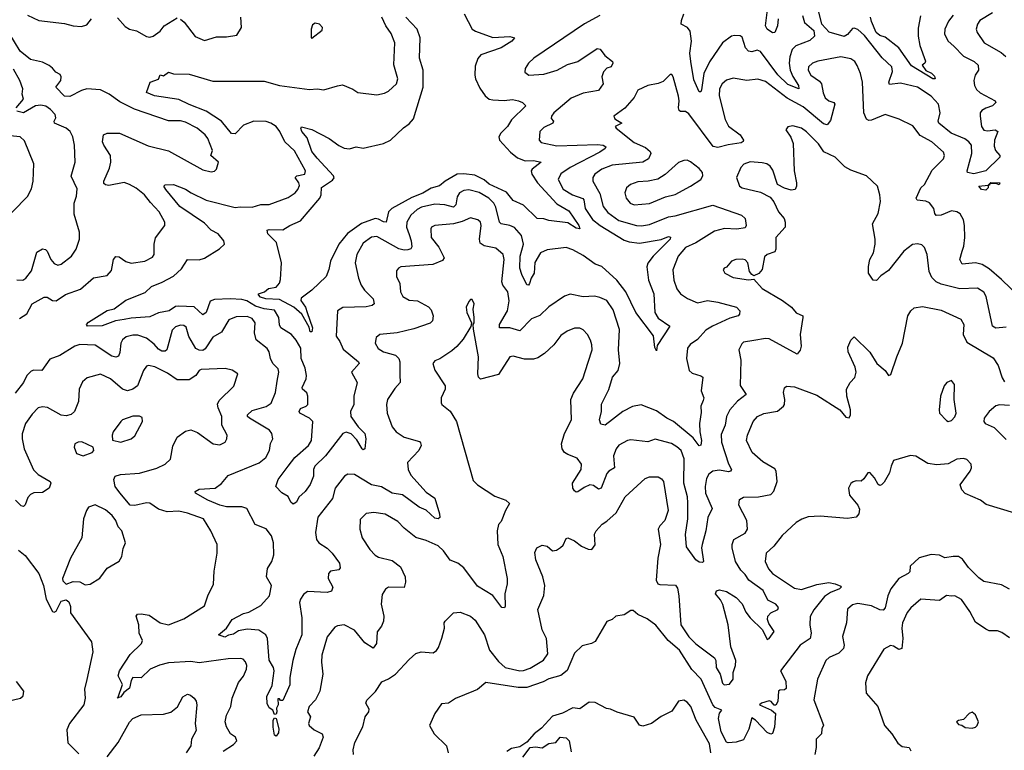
# Model space of a CAD drawing. Extents: x 1954678 to 2060275, y 904822 to 1016299.
# Tile 308 of 467: x 1986072 to 1991844, y 985749 to 990031. Entities that reach past the tile are written whole.
import ezdxf

# ---------------------------------------------------------------- set-up
doc = ezdxf.new("R2010")
doc.units = 0

msp = doc.modelspace()

# ---------------------------------------------------------------- linework, layer by layer
at = {"layer": '0CON20XD'}
for points in [[(1990518.4, 990035), (1990515.4, 989994.6), (1990498.8, 989955), (1990485, 989954.2), (1990454.5, 989975), (1990444.6, 989995), (1990465, 990168.6)], [(1988678, 990065), (1988725.2, 989975.2), (1988743.3, 989963.3), (1988845, 989926.7), (1988945, 989931.9), (1988972.5, 989925), (1988958, 989905), (1988895, 989865.4), (1988776.2, 989823.8), (1988757.1, 989802.9), (1988742, 989758), (1988739.5, 989705), (1988744.6, 989685), (1988768.8, 989628.8), (1988800.6, 989585), (1988825, 989565.5), (1988845, 989560.4), (1988912, 989558), (1988962, 989562), (1988996.7, 989555), (1989020, 989545), (1989040, 989525), (1988955, 989443.1), (1988932.5, 989405), (1988892.5, 989365), (1988880.8, 989345), (1988884, 989325), (1988948.5, 989255), (1988990.4, 989220.4), (1989035, 989204.2), (1989085, 989204.5), (1989128.8, 989195), (1989075.6, 989155), (1989070, 989145), (1989074.5, 989125), (1989108.5, 989075), (1989220.9, 988950.9), (1989291.1, 988911.1), (1989349.4, 988825), (1989355.6, 988805), (1989335, 988809.6), (1989285, 988841.1), (1989175, 988854.5), (1989145, 988864.4), (1989105.7, 988865.7), (1989025, 988943.8), (1988965, 988970.9), (1988925, 989019.2), (1988825, 989067.7), (1988795, 989092.7), (1988739.6, 989119.6), (1988675, 989127.6), (1988635.8, 989125), (1988566.2, 989085), (1988532.3, 989057.7), (1988485, 989043.8), (1988435, 989013.1), (1988371, 988989), (1988254.5, 988925), (1988233.6, 988905), (1988220, 988845), (1988205, 988845.4), (1988175, 988862.4), (1988155, 988865.7), (1988075, 988836.9), (1987992.9, 988777.1), (1987943.5, 988715), (1987893.9, 988616.1), (1987885, 988567.5), (1987868.8, 988525), (1987785, 988445.8), (1987721.5, 988398.5), (1987721.1, 988385), (1987747.9, 988345), (1987757.1, 988315), (1987787.8, 988225), (1987785, 988201.2), (1987775, 988202), (1987768.7, 988228.7), (1987725.3, 988305.3), (1987679.4, 988345), (1987595, 988390.9), (1987515.8, 988394.2), (1987483.6, 988405), (1987471.9, 988418.1), (1987472.5, 988425), (1987507.5, 988435), (1987530, 988455), (1987575, 988463.8), (1987594.2, 988485.8), (1987601.4, 988508.6), (1987607.3, 988605), (1987577.5, 988725), (1987526.9, 988775), (1987522.7, 988797.3), (1987535, 988802), (1987615, 988799.4), (1987655, 988824.6), (1987717.6, 988852.4), (1987831.1, 988985), (1987840, 989005), (1987842.2, 989047.8), (1987905, 989089.5), (1987916, 989104), (1987912.5, 989115), (1987815, 989220), (1987785, 989258.5), (1987758, 989338), (1987726.7, 989375), (1987720, 989395), (1987725, 989402.5), (1987785, 989387.5), (1987885.8, 989335), (1987942.6, 989292.6), (1987975, 989276.9), (1988005, 989273.1), (1988045, 989285.6), (1988085, 989278.1), (1988205, 989304.3), (1988245, 989324.3), (1988322.6, 989397.4), (1988355, 989420), (1988379.8, 989450.2), (1988437.1, 989635), (1988437.7, 989735), (1988415.2, 989805), (1988420.7, 989925), (1988402.2, 989975), (1988335.4, 990045)], [(1990660.9, 990055), (1990673.3, 990015), (1990726.8, 989966.8), (1990731.2, 989935), (1990705, 989909.6), (1990621.7, 989878.3), (1990600.7, 989855), (1990586.2, 989813.8), (1990582.1, 989775), (1990588.3, 989735), (1990605, 989697.6), (1990638.2, 989645), (1990640, 989625), (1990575, 989650.2), (1990516.9, 989706.9), (1990415, 989843.6), (1990395, 989852.1), (1990365, 989842.1), (1990345, 989846.2), (1990326.7, 989866.7), (1990307.6, 989927.6), (1990295, 989936), (1990262.7, 989937.3), (1990245, 989933.8), (1990191.4, 989895), (1990116, 989784), (1990083.2, 989715), (1990070, 989620), (1990065, 989608), (1990055, 989608), (1990025, 989678.8), (1990006.2, 989785), (1990001.4, 989835), (1990010.5, 989905), (1990003.1, 989963.1), (1989986.9, 989985), (1989950.5, 990005), (1989951.1, 990025), (1989966.4, 990065)], [(1991545, 990056.8), (1991517.6, 990022.4), (1991496.2, 989975), (1991494.4, 989945), (1991514.4, 989905), (1991547.5, 989875), (1991605, 989816.2), (1991666.7, 989785), (1991690.9, 989765), (1991693.8, 989735), (1991673.8, 989705), (1991665.9, 989675), (1991669.1, 989645), (1991680.8, 989620.8), (1991702.7, 989602.7), (1991791.2, 989555), (1991793.8, 989545), (1991776, 989525), (1991735, 989512.5), (1991712, 989498), (1991703.6, 989485), (1991702.2, 989465), (1991710.3, 989405), (1991723.8, 989383.8), (1991745, 989378.9), (1991790, 989385), (1991806, 989375), (1991786.2, 989325), (1991785, 989290), (1991792.5, 989265), (1991818.5, 989235), (1991817.8, 989225), (1991735.5, 989144.5), (1991665, 989128), (1991629.2, 989135), (1991626.7, 989145), (1991653.1, 989246.9), (1991651.3, 989295), (1991636.8, 989315), (1991612.4, 989332.4), (1991532, 989365), (1991460.8, 989425), (1991456.8, 989435), (1991467.7, 989485), (1991457.5, 989535), (1991415, 989582), (1991334.5, 989635.5), (1991235, 989658.8), (1991171.3, 989651.3), (1991167.1, 989665), (1991187.9, 989727.9), (1991184.4, 989755), (1991127.8, 989807.8), (1991025, 989938.9), (1990985, 989973.5), (1990965, 989981.9), (1990955, 989980), (1990925, 989943.8), (1990905, 989932.5), (1990817.5, 989957.5), (1990775.4, 990005.4), (1990751.1, 990101.1)], [(1991775, 990070.7), (1991701.1, 990025), (1991687.5, 990005), (1991680, 989975), (1991685.6, 989955), (1991726, 989896), (1991825, 989838.8), (1991853.3, 989815)], [(1986117.3, 990057.3), (1986185, 990025.5), (1986335, 990009.1), (1986385, 989994.6), (1986435, 989990.9), (1986465, 990000.6), (1986493.3, 990035)], [(1989473.8, 990055), (1989384, 990006), (1989085.5, 989804.5), (1989054.5, 989775.5), (1989035.8, 989745), (1989033.2, 989723.2), (1989056.2, 989706.2), (1989145, 989711.4), (1989222.5, 989735), (1989282.9, 989767.1), (1989345, 989786.2), (1989457.7, 989862.3), (1989475, 989858), (1989501.7, 989821.7), (1989547.5, 989785), (1989550, 989775), (1989540, 989755), (1989515, 989746.7), (1989494.3, 989725), (1989485.7, 989695), (1989492.5, 989655), (1989466, 989615), (1989375, 989599.6), (1989305, 989571.5), (1989203.8, 989485), (1989188.9, 989465), (1989188.3, 989451.7), (1989200.8, 989435), (1989197.1, 989425), (1989145, 989399.5), (1989121.1, 989375), (1989116.9, 989325), (1989130, 989310), (1989220.5, 989290.5), (1989458.9, 989298.9), (1989493.3, 989295), (1989507.5, 989285), (1989504, 989275), (1989473.3, 989255), (1989298.2, 989165), (1989243.5, 989126.5), (1989229.3, 989095), (1989258, 989038), (1989313.3, 989005), (1989373.5, 988983.5), (1989380, 988975), (1989386.5, 988925), (1989430.4, 988860.4), (1989474.5, 988824.5), (1989615, 988738.9), (1989645, 988728.2), (1989705, 988721.3), (1989831.7, 988741.7), (1989875, 988759.2), (1989886.5, 988756.5), (1989885.6, 988745), (1989785.4, 988645), (1989755, 988602.9), (1989747.8, 988582.2), (1989757.5, 988505), (1989789.7, 988425), (1989795.4, 988315), (1989815, 988280.6), (1989883.3, 988235), (1989808.8, 988121.2), (1989805, 988090), (1989795, 988110), (1989788.2, 988178.2), (1989684.5, 988315), (1989626.4, 988436.4), (1989572.5, 988505), (1989485, 988583.6), (1989445, 988598.1), (1989375, 988648.2), (1989315, 988682.2), (1989275.4, 988695.4), (1989165, 988682.7), (1989125, 988663.6), (1989092.2, 988607.8), (1989087.3, 988545), (1989069.6, 988515), (1989061.1, 988485), (1989055, 988475.8), (1989045, 988476), (1989015, 988538), (1989004.3, 988574.3), (1989006, 988645), (1989025.9, 988715), (1989013.1, 988765), (1988973.1, 988813.1), (1988945, 988825.3), (1988894.8, 988834.8), (1988885, 988843.1), (1988862.7, 988932.7), (1988850.7, 988955), (1988822.7, 988985), (1988765, 989018.5), (1988705, 989033.3), (1988675, 989030), (1988650.5, 989015), (1988637.6, 988992.4), (1988629.2, 988945), (1988615, 988931), (1988565, 988945.2), (1988505, 988950.5), (1988428.1, 988931.9), (1988402.1, 988917.9), (1988365.9, 988885), (1988342.1, 988845), (1988340.5, 988815), (1988355, 988771.9), (1988367.5, 988735), (1988370, 988700), (1988365, 988688.1), (1988348.1, 988681.9), (1988325, 988680.7), (1988295, 988688.6), (1988165, 988760.6), (1988135, 988755.9), (1988085, 988720.9), (1988048.2, 988655), (1988039.2, 988605), (1988057.9, 988515), (1988074.7, 988475), (1988093.1, 988445), (1988143.3, 988395), (1988150, 988365), (1988138.8, 988355), (1988103.1, 988346.9), (1987966.9, 988343.1), (1987935.6, 988324.4), (1987926.5, 988175), (1987948.2, 988145), (1987968.9, 988098.9), (1988058.6, 988025), (1988062.9, 988015), (1988018.1, 987965), (1988049.6, 987905), (1988030.7, 987825), (1988030.4, 987775), (1988011.8, 987735), (1988013.1, 987705), (1988055.5, 987645), (1988095.9, 987605), (1988101.5, 987575), (1988095.6, 987515), (1988085, 987510), (1988078.8, 987515), (1988049.1, 987569.1), (1988015, 987603.9), (1987985, 987613.8), (1987966.9, 987605), (1987864.1, 987475), (1987802.7, 987415), (1987793.5, 987395), (1987794, 987356), (1987775, 987305.8), (1987745, 987266), (1987707.5, 987232.5), (1987695, 987203.3), (1987675, 987191.2), (1987662.2, 987202.2), (1987645.5, 987235.5), (1987608.2, 987258.2), (1987574.2, 987295), (1987588.1, 987335), (1987645, 987414.4), (1987685, 987465.5), (1987765, 987535.5), (1987781.8, 987565), (1987789.6, 987675), (1987771.1, 987695), (1987714.4, 987725), (1987709.5, 987735), (1987717.9, 987752.1), (1987752, 987765), (1987760.6, 987775), (1987761.5, 987825), (1987754.7, 987844.7), (1987730, 987865), (1987727.3, 987875), (1987752, 987925), (1987754.1, 987945), (1987745, 987989.2), (1987723, 988045), (1987719.4, 988105), (1987693.4, 988153.4), (1987665.8, 988185.8), (1987602.9, 988225), (1987595, 988243.3), (1987591.6, 988285), (1987565, 988328.2), (1987505, 988336.5), (1987455, 988351), (1987402.7, 988382.7), (1987375, 988391.2), (1987305.2, 988395.2), (1987215, 988391), (1987189.6, 988380.4), (1987164.8, 988315.2), (1987145, 988301.8), (1987095, 988348.2), (1987005, 988352.6), (1986985, 988348.9), (1986948.6, 988325), (1986885, 988311.9), (1986835, 988288.8), (1986725, 988282), (1986683.8, 988273.8), (1986634.2, 988265), (1986555, 988236.2), (1986470, 988235), (1986464.3, 988245), (1986475, 988258.2), (1986585, 988325.8), (1986625, 988336.7), (1986695, 988387.1), (1986807.4, 988432.6), (1986845, 988466.5), (1986908.1, 988491.9), (1986972.9, 988527.1), (1987020.3, 988569.7), (1987056.2, 988625), (1987125, 988622.9), (1987155, 988632.1), (1987242.9, 988687.1), (1987272.5, 988715), (1987269.2, 988735), (1987235.5, 988775), (1987195, 988797.2), (1987155, 988837.4), (1987010, 988935), (1986929.2, 989035), (1986916.2, 989055), (1986925, 989063.8), (1986974.2, 989064.2), (1987045, 989037.3), (1987077.1, 989015), (1987165, 988973.8), (1987335, 988929.1), (1987365, 988934.7), (1987435, 988932.9), (1987485, 988948.5), (1987535, 988947.5), (1987645, 988987.7), (1987686.5, 989015), (1987702.9, 989035), (1987711.9, 989058.1), (1987708.1, 989075), (1987686.8, 989105), (1987696, 989115), (1987743.1, 989125), (1987747.1, 989145), (1987682.7, 989262.7), (1987627.3, 989315), (1987597.8, 989375), (1987575.4, 989405), (1987545, 989424.7), (1987516.7, 989433.3), (1987445, 989436.3), (1987385, 989412.2), (1987335, 989361.8), (1987314.1, 989364.1), (1987255, 989436.6), (1987165, 989495.3), (1987065, 989533.2), (1987005, 989563.8), (1986862.5, 989585), (1986815, 989603.3), (1986837.5, 989665), (1986885, 989682.5), (1986895, 989707.5), (1986915, 989702.5), (1986945, 989723.8), (1986974.2, 989714.2), (1987065, 989711.1), (1987205, 989670), (1987505, 989670.4), (1987595, 989645.4), (1987771.7, 989621.7), (1987815, 989625.6), (1987855, 989620), (1987935, 989643.8), (1987965, 989648.8), (1988025, 989624), (1988055, 989604.3), (1988165, 989590), (1988210.5, 989599.5), (1988235, 989611.2), (1988281.2, 989655), (1988288, 989685), (1988265.8, 989765.8), (1988270.6, 989895), (1988249.3, 989949.3), (1988217.8, 989995), (1988195.6, 990045)], [(1986645, 990041.9), (1986690.7, 989990.7), (1986715, 989974.5), (1986756, 989965), (1986815, 989931.5), (1986835, 989928.9), (1986855, 989934.4), (1986895, 989964.3), (1986919.2, 989995), (1986995, 990040.6)], [(1987014.5, 990034.5), (1987035.4, 990015.4), (1987101.2, 989931.2), (1987155, 989908.8), (1987225, 989930), (1987285, 989930), (1987345, 989940), (1987373.3, 989985), (1987368, 990045)], [(1987785, 989922.5), (1987845, 989970), (1987847.5, 989985), (1987830, 990005), (1987805, 990010), (1987789.3, 990000.7), (1987780, 989975), (1987780, 989925), (1987785, 989922.5)], [(1991353.8, 990053.8), (1991338.6, 989981.4), (1991338.5, 989935), (1991348.8, 989878.8), (1991382.5, 989787.5), (1991377.5, 989775), (1991363.3, 989765), (1991383.6, 989733.6), (1991417.1, 989717.1), (1991435, 989700), (1991438, 989685), (1991425.6, 989684.4), (1991299.7, 989759.7), (1991226.1, 989866.1), (1991145, 989927.6), (1991115, 989937.8), (1991093.3, 989955), (1991065, 990019.5), (1991060.2, 990045)], [(1986071.3, 988278.7), (1986113.4, 988306.6), (1986145.4, 988365), (1986215, 988404.5), (1986233.3, 988405), (1986265, 988385.4), (1986286.6, 988383.4), (1986340.5, 988419.5), (1986428.6, 988451.4), (1986505, 988518.5), (1986585, 988530.6), (1986609.8, 988560.2), (1986622.5, 988625), (1986635, 988643.5), (1986655, 988641.8), (1986695, 988613.5), (1986726.1, 988603.9), (1986805, 988615.5), (1986850.9, 988639.1), (1986860, 988655), (1986860.5, 988715), (1986867.7, 988752.3), (1986922.9, 988825), (1986922.9, 988845), (1986890.4, 988905), (1986838.5, 988958.5), (1986803.8, 989005), (1986755, 989043.8), (1986715, 989064.1), (1986685, 989075.9), (1986595, 989059.1), (1986575, 989061.9), (1986565, 989070), (1986564.4, 989085), (1986599, 989161), (1986606.9, 989195), (1986604, 989235), (1986564.5, 989295), (1986558.1, 989315), (1986564.2, 989355), (1986584.6, 989365.4), (1986656.2, 989365), (1986825, 989291.4), (1986945, 989261.2), (1987145, 989150), (1987195, 989139.2), (1987215, 989143.8), (1987225.8, 989154.2), (1987236.7, 989195), (1987192.5, 989235), (1987202.5, 989265), (1987175, 989334), (1987160, 989355), (1987113.1, 989395), (1987045, 989429.7), (1987015, 989438.4), (1986961.9, 989438.1), (1986945, 989438.8), (1986745, 989506.3), (1986658.7, 989548.7), (1986597.5, 989595), (1986545, 989619.5), (1986465, 989624.7), (1986433.8, 989616.2), (1986365, 989580), (1986335, 989582.2), (1986284.3, 989635), (1986313.1, 989675), (1986314.5, 989695), (1986308.5, 989708.5), (1986283.3, 989723.3), (1986265, 989747.5), (1986245, 989761.5), (1986205, 989782.3), (1986135, 989797.5), (1986075.3, 989845.3), (1986007.5, 989955)], [(1991934.6, 988405), (1991828.4, 988508.4), (1991755, 988570), (1991715, 988595.3), (1991675, 988605.3), (1991597.9, 988597.9), (1991582.7, 988625), (1991597.9, 988675), (1991607.1, 988702.9), (1991612.3, 988755), (1991610.5, 988825), (1991605, 988857.5), (1991585, 988893.1), (1991565, 988905.5), (1991535, 988910.7), (1991475, 988886), (1991445, 988883.9), (1991436.9, 988895), (1991431.8, 988925), (1991405, 988957.8), (1991385, 988967.3), (1991333.1, 988973.1), (1991327.8, 988985), (1991355.8, 989045), (1991375.5, 989065), (1991420.5, 989149.5), (1991488.1, 989215), (1991493.1, 989235), (1991488.6, 989255), (1991419.4, 989315), (1991351.4, 989351.4), (1991307.9, 989407.9), (1991227.7, 989447.7), (1991145, 989475.4), (1991065, 989441.4), (1991050, 989440), (1991036.8, 989446.8), (1991020.9, 989485), (1991012.5, 989665), (1991001.8, 989715), (1990982.2, 989762.2), (1990967.5, 989785), (1990945, 989801.4), (1990885, 989812.5), (1990751.7, 989788.3), (1990719.2, 989775), (1990696.9, 989755), (1990694.6, 989735), (1990709.1, 989705), (1990760.4, 989670.4), (1990772.6, 989655), (1990782.5, 989602.5), (1990795, 989573.6), (1990815, 989555.3), (1990844.2, 989545), (1990851.1, 989535), (1990825, 989440.8), (1990805.3, 989414.7), (1990785, 989419.4), (1990665, 989520.4), (1990570.3, 989570.3), (1990445, 989667.7), (1990398.7, 989681.3), (1990335, 989674.5), (1990255, 989687.3), (1990215, 989676.9), (1990190.6, 989655), (1990174.7, 989625.3), (1990172.5, 989585), (1990207.2, 989445)], [(1986052.2, 989515), (1986094.5, 989565), (1986086.2, 989595), (1986089.6, 989625), (1986072.9, 989675), (1986035, 989740.6)], [(1990207.2, 989445), (1990227.4, 989407.4), (1990295.5, 989355), (1990316.2, 989325), (1990313.9, 989316.1), (1990301.2, 989308.8), (1990225, 989297.7), (1990165, 989281.4), (1990138.1, 989288.1), (1989995, 989479.6), (1989975, 989491.8), (1989945, 989492.9), (1989938.8, 989498.8), (1989933.5, 989515), (1989938.7, 989555), (1989935, 989583.3), (1989903.8, 989695), (1989895, 989710), (1989885, 989710), (1989845, 989668.8), (1989814.1, 989655.9), (1989755, 989645.5), (1989695, 989617.1), (1989673.6, 989575), (1989618.8, 989511.2), (1989554.2, 989465), (1989560.3, 989450.3), (1989601.2, 989425), (1989563.8, 989405), (1989568, 989395), (1989675, 989310.8), (1989741.2, 989281.2), (1989768.3, 989258.3), (1989773, 989247), (1989757.8, 989215), (1989724.4, 989195.6), (1989545, 989178.1), (1989485.6, 989155), (1989443.3, 989125), (1989431.5, 989105), (1989431.5, 989085), (1989472.2, 989012.2), (1989492.2, 988935), (1989520.1, 988900.1), (1989585, 988852.9), (1989688, 988825), (1989717.3, 988822.7), (1989765, 988830), (1989875, 988875.8), (1989915, 988881.4), (1990135, 988943.8), (1990304.1, 988884.1), (1990324.5, 988865), (1990331.1, 988825), (1990325, 988810), (1990276.5, 988803.5), (1990203.1, 988806.9), (1990145, 988790.8), (1990035, 988722.8), (1989975, 988694.7), (1989932.2, 988645), (1989901.2, 988565), (1989906.2, 988505), (1989924.1, 988454.1), (1989945, 988424.4), (1989986.3, 988396.3), (1990045, 988372), (1990105, 988384), (1990165, 988375.3), (1990275, 988345.4), (1990294.4, 988325), (1990292.2, 988305), (1990284.6, 988295.4), (1990235, 988281.1), (1990134.3, 988235), (1990095, 988210.7), (1990045, 988156.9), (1990002.6, 988127.4), (1989987.7, 988105), (1989981.3, 988045), (1989997.1, 987975), (1990015, 987958.6), (1990064.3, 987944.3), (1990077.5, 987935), (1990067.8, 987855), (1990082.2, 987815), (1990078.8, 987798.8), (1990065.6, 987765), (1990067.8, 987727.8), (1990056.5, 987665), (1990058.6, 987615), (1990068.9, 987565), (1990065, 987536.7), (1990056.2, 987533.8), (1990019.4, 987579.4), (1989905, 987675.3), (1989865, 987695.3), (1989805, 987738.7), (1989715, 987774.3), (1989665, 987763.6), (1989607.1, 987735), (1989505, 987654.4), (1989479.8, 987659.8), (1989471.8, 987685), (1989481.9, 987735), (1989482.8, 987777.2), (1989526.5, 987863.5), (1989547.7, 987935), (1989581.1, 987975), (1989589.6, 988015), (1989582, 988095), (1989588.5, 988215), (1989550.3, 988329.7), (1989515, 988384.3), (1989473.2, 988403.2), (1989440.9, 988410.9), (1989375, 988407.3), (1989298.7, 988421.3), (1989265, 988410), (1989175, 988348.8), (1989122.1, 988297.9), (1989072.3, 988277.7), (1989005, 988207.5), (1988944.7, 988224.7), (1988885.7, 988225.7), (1988884.5, 988245), (1988932.7, 988325), (1988942.1, 988382.1), (1988933.5, 988435), (1988905.3, 988475.3), (1988898.4, 988495), (1988911.3, 988625), (1988905.5, 988655), (1988862.4, 988692.4), (1988795, 988704.5), (1988771.8, 988721.8), (1988766.9, 988745), (1988777.9, 988825), (1988772.9, 988845), (1988758.6, 988858.6), (1988715, 988869.2), (1988665, 988847.3), (1988615.3, 988834.7), (1988505, 988823.8), (1988487.1, 988815), (1988481.5, 988805), (1988484.6, 988755), (1988528.5, 988698.5), (1988559.5, 988635), (1988551.3, 988618.7), (1988493.7, 988596.3), (1988307, 988583), (1988292, 988575), (1988281.7, 988558.3), (1988280.6, 988525), (1988300, 988485), (1988304.7, 988435), (1988318.9, 988408.9), (1988355, 988386.2), (1988405, 988383.9), (1988468.7, 988348.7), (1988485, 988330), (1988496.8, 988295), (1988491.9, 988265), (1988477.9, 988252.1), (1988381.7, 988218.3), (1988285, 988194.7), (1988183.5, 988186.5), (1988162.5, 988167.5), (1988156.9, 988135), (1988173.3, 988103.3), (1988205, 988083.9), (1988274.7, 988064.7), (1988294.5, 988045), (1988301.2, 988025), (1988299.8, 987949.8), (1988303.1, 987905), (1988271.1, 987868.9), (1988228.9, 987805), (1988222.9, 987775), (1988225.6, 987725), (1988255.5, 987645.5), (1988280, 987615), (1988325, 987584.4), (1988415, 987558), (1988421.2, 987551.2), (1988425.7, 987535), (1988412.9, 987505), (1988345.8, 987435), (1988349.4, 987395), (1988365, 987360.6), (1988455, 987262.5), (1988506.6, 987226.6), (1988533.9, 987135), (1988535, 987113.3), (1988525.5, 987104.5), (1988505, 987109.7), (1988455, 987156.7), (1988414.7, 987174.7), (1988316.6, 987246.6), (1988255, 987255.7), (1988192.3, 987292.3), (1988134.1, 987304.1), (1988034.6, 987364.6), (1987995, 987366.9), (1987975.5, 987354.5), (1987921.1, 987285), (1987905.7, 987225), (1987820, 987115), (1987805.6, 987025), (1987812.5, 986985), (1987825.7, 986965.7), (1987875, 986934.2), (1987904.2, 986905), (1987947.1, 986845), (1987951.5, 986818.5), (1987943.6, 986806.4), (1987895, 986797.8), (1987883.1, 986785), (1987880, 986755), (1987906.9, 986705), (1987899.4, 986680.6), (1987875, 986673.6), (1987759.8, 986680.2), (1987735, 986661.9), (1987717.3, 986635), (1987712.1, 986615), (1987726.9, 986525), (1987725.3, 986425), (1987690.5, 986339.5), (1987672.9, 986275), (1987655.4, 986175), (1987655, 986133.3), (1987615, 986040), (1987601.7, 986041.7), (1987595, 986050), (1987585, 986050), (1987587.5, 986015), (1987576.7, 985995), (1987579.2, 985975), (1987575, 985961.2), (1987565, 985958.8), (1987556.7, 985985), (1987535, 985998), (1987523.3, 986023.3), (1987520, 986065), (1987552, 986128), (1987564.7, 986215), (1987560.9, 986235), (1987535, 986277.5), (1987524, 986404), (1987515, 986425.6), (1987473.5, 986453.5), (1987405, 986458.4), (1987355, 986448.8), (1987325, 986430), (1987295.7, 986424.3), (1987275, 986411.9), (1987237.5, 986425), (1987284.5, 986465.5), (1987317.5, 986515), (1987385, 986551.1), (1987415, 986557.8), (1987485, 986597.1), (1987536.8, 986653.2), (1987548.2, 986715), (1987518.9, 986765), (1987524.5, 986815), (1987550.9, 986855), (1987561.5, 986895), (1987559.2, 986965), (1987548.8, 987005), (1987517.3, 987047.3), (1987453, 987073), (1987404.2, 987165), (1987375.2, 987175.2), (1987285, 987175.8), (1987245, 987184.8), (1987175, 987214.4), (1987103.3, 987255), (1987100, 987265), (1987125, 987279.2), (1987218.8, 987285), (1987255, 987313.1), (1987295, 987359.1), (1987475, 987433.3), (1987514.5, 987465), (1987536.5, 987505), (1987542.7, 987547.3), (1987555.5, 987575), (1987550.5, 987605), (1987535.7, 987625), (1987419.2, 987695), (1987408, 987705), (1987407.5, 987715), (1987435, 987740.4), (1987516.4, 987763.6), (1987547, 987783), (1987571.5, 987845), (1987582.4, 987912.4), (1987590.9, 987965), (1987587.8, 987985), (1987555.3, 988015.3), (1987542.3, 988045), (1987535.5, 988085), (1987523.3, 988103.3), (1987458.5, 988155), (1987448.5, 988195), (1987452.9, 988255), (1987435, 988278.8), (1987405, 988291.1), (1987340.5, 988289.5), (1987298.1, 988271.9), (1987255, 988199.6), (1987205, 988170), (1987158.8, 988101.2), (1987145, 988091.9), (1987123.2, 988093.2), (1987104.3, 988104.3), (1987063.2, 988173.2), (1987047.8, 988227.8), (1987035, 988238.2), (1987015, 988240), (1986985, 988230), (1986965, 988210.8), (1986935, 988096.7), (1986925, 988087.1), (1986905, 988088.9), (1986885, 988099.1), (1986859.5, 988129.5), (1986815, 988164.3), (1986765, 988181.2), (1986735, 988182.7), (1986697, 988173), (1986674.6, 988155), (1986665.3, 988135), (1986660, 988080), (1986651.7, 988058.3), (1986635, 988051.9), (1986611.2, 988058.8), (1986513.8, 988123.8), (1986425, 988126.8), (1986395, 988118.2), (1986307.8, 988062.2), (1986248.4, 988041.6), (1986201.2, 987975), (1986155, 987977.5), (1986138.6, 987971.4), (1986113.3, 987945), (1986094.4, 987905), (1986045, 987841.2)], [(1986055, 988506.7), (1986090, 988505), (1986107.5, 988515), (1986140.3, 988559.7), (1986171.9, 988668.1), (1986205, 988687.7), (1986224, 988684), (1986233.5, 988675), (1986255, 988626.2), (1986275, 988601.4), (1986295, 988592.2), (1986315, 988598.5), (1986375.4, 988644.6), (1986403.1, 988685), (1986421.9, 988745), (1986423.1, 988785), (1986391.7, 988891.7), (1986391.5, 988955), (1986405, 988996.7), (1986409.1, 989039.1), (1986373.7, 989113.7), (1986397.1, 989195), (1986392.5, 989295), (1986382.9, 989345), (1986367.5, 989375), (1986344.7, 989394.7), (1986276.4, 989425), (1986273.8, 989435), (1986284.4, 989455), (1986280, 989475), (1986253.5, 989505), (1986225, 989523.8), (1986195, 989529.6), (1986165, 989525.2), (1986095, 989483.9), (1986054.5, 989495)], [(1991254.7, 988675), (1991165, 988560), (1991120.9, 988529.1), (1991095, 988502.5), (1991075, 988503.3), (1991048.5, 988545), (1991047.5, 988585), (1991055.3, 988624.7), (1991077.8, 988665), (1991087.3, 988715), (1991087.7, 988745), (1991070.8, 988835), (1991103.8, 988895), (1991117.8, 988965), (1991115.5, 989005), (1991100, 989055), (1991036.7, 989115), (1990945, 989148.9), (1990908.6, 989168.6), (1990852, 989225), (1990787, 989257), (1990755, 989303.1), (1990685, 989373.1), (1990655, 989394.3), (1990605, 989408.8), (1990575, 989402.5), (1990563.3, 989385), (1990592.7, 989342.7), (1990606.5, 989305), (1990612.5, 989145), (1990626.9, 989075), (1990625.8, 989054.2), (1990617.5, 989035), (1990595, 989031.2), (1990555, 989042.5), (1990514.5, 989064.5), (1990488.1, 989148.1), (1990471.7, 989171.7), (1990452.5, 989185), (1990425, 989192.4), (1990355, 989196.8), (1990316.8, 989183.2), (1990300, 989165), (1990273.8, 989105), (1990292, 989055), (1990307.5, 989045), (1990415, 989019.4), (1990471.3, 988991.3), (1990492.4, 988962.4), (1990520, 988905), (1990553.1, 988865), (1990560, 988845), (1990560, 988815), (1990505.6, 988755), (1990504.5, 988685.5), (1990499.2, 988670.8), (1990453.8, 988655), (1990438.7, 988641.3), (1990425, 988567.5), (1990405, 988543.3), (1990375, 988530), (1990365, 988537.5), (1990351.2, 988555), (1990341.2, 988605), (1990325, 988623.8), (1990307.7, 988627.7), (1990270, 988625), (1990245, 988616), (1990215, 988580), (1990202.5, 988575), (1990196.7, 988565), (1990206.7, 988545), (1990255, 988519.2), (1990345, 988506.2), (1990375, 988510), (1990425.4, 988455.4), (1990544, 988384), (1990596.7, 988345), (1990625, 988313.1), (1990663.8, 988295), (1990664, 988285), (1990646.8, 988185), (1990653.6, 988116.4), (1990646.8, 988093.2), (1990629.2, 988070.8), (1990465, 988160), (1990445, 988162.5), (1990375, 988151.1), (1990315, 988140), (1990305, 988131.2), (1990288, 988095), (1990299.5, 988035), (1990296.7, 987886.7), (1990331.4, 987835), (1990280, 987795), (1990234.6, 987745), (1990215.4, 987705), (1990207.3, 987655), (1990185, 987598.8), (1990186.7, 987555), (1990227.8, 987427.8), (1990244.2, 987395), (1990238.8, 987385), (1990228.3, 987381.7), (1990175, 987390), (1990135.8, 987384.2), (1990112.4, 987367.6), (1990098.7, 987341.3), (1990090.5, 987295), (1990092.5, 987255), (1990132.5, 987165), (1990105.9, 987114.1), (1990093.6, 987035), (1990072.2, 986955), (1990069.6, 986935), (1990080, 986855), (1990075, 986850), (1990055, 986852), (1990035, 986864.2), (1989981.4, 986941.4), (1989976.2, 987013.8), (1989988.8, 987105), (1989989.4, 987199.4), (1989986.8, 987235), (1989965.2, 987315), (1989966.6, 987456.6), (1989949.6, 987505), (1989925, 987528.2), (1989893.3, 987546.7), (1989796.8, 987573.2), (1989755, 987557.1), (1989655, 987568.1), (1989635, 987564.4), (1989585, 987537.1), (1989568.2, 987515), (1989552.7, 987475), (1989559.5, 987405), (1989525.3, 987384.7), (1989515, 987371.9), (1989481.8, 987285), (1989465, 987279.3), (1989435, 987301.5), (1989415, 987304.7), (1989380.4, 987289.6), (1989345, 987264.4), (1989335, 987262.5), (1989325, 987268.8), (1989314.3, 987285), (1989313.2, 987315), (1989363.3, 987395), (1989365.3, 987425), (1989340.4, 987460.4), (1989285, 987481.8), (1989266.5, 987495), (1989251.8, 987515), (1989247.9, 987545), (1989266.8, 987605), (1989306.9, 987685), (1989302.1, 987805), (1989318.6, 987841.4), (1989373.1, 987925), (1989404.3, 988024.3), (1989427.3, 988095), (1989426.4, 988125), (1989417.5, 988152.5), (1989401.1, 988185), (1989375, 988213.1), (1989355, 988223.3), (1989325, 988222.5), (1989281.9, 988205), (1989245, 988180), (1989203.1, 988125), (1989149.2, 988075), (1989110.5, 988049.5), (1989085, 988041.8), (1989031.7, 988041.7), (1988965, 988059.5), (1988945, 988055.7), (1988879.1, 987950.9), (1988774.3, 987924.3), (1988762.5, 987935), (1988757.5, 987955), (1988761.1, 988055), (1988733, 988217), (1988730, 988245), (1988736.7, 988255), (1988736.7, 988285), (1988730, 988335), (1988736.7, 988365), (1988725, 988390), (1988715, 988390), (1988705, 988380), (1988690, 988345), (1988693.3, 988315), (1988720, 988255), (1988717, 988233), (1988671.7, 988158.3), (1988635.5, 988114.5), (1988605, 988090), (1988535, 988044), (1988505, 988032), (1988493.1, 988015), (1988505, 987976.7), (1988565.8, 987885), (1988565.8, 987865), (1988542, 987815), (1988542, 987785), (1988546.7, 987775), (1988595, 987735.8), (1988633.3, 987675), (1988729.8, 987329.8), (1988755, 987304.5), (1988858.3, 987238.3), (1988922.5, 987215), (1988942.5, 987195), (1988920, 987155), (1988895, 987090), (1988878.3, 987071.7), (1988871.4, 987035), (1988875.5, 986955), (1988903.8, 986885), (1988930, 986755), (1988929.4, 986725), (1988915.5, 986665.5), (1988917.3, 986592.7), (1988915, 986584.4), (1988898, 986585), (1988845, 986656.2), (1988755, 986710.6), (1988675, 986819.1), (1988640, 986845), (1988595, 986863.3), (1988557.1, 986917.1), (1988525, 986946.9), (1988455, 986977.8), (1988395, 986995.6), (1988325, 987051.1), (1988289.2, 987089.2), (1988215, 987131.9), (1988147.9, 987142.1), (1988103.7, 987136.3), (1988068.3, 987101.7), (1988065.6, 987045), (1988080.5, 986995), (1988124.4, 986925), (1988155, 986891.9), (1988175, 986880), (1988255, 986862.1), (1988304.6, 986824.6), (1988332.2, 986765), (1988334.3, 986735), (1988325, 986703.8), (1988235, 986705.5), (1988217.3, 986692.7), (1988197.9, 986662.1), (1988190.9, 986605), (1988205.8, 986535), (1988204.2, 986505), (1988192.7, 986477.3), (1988167.1, 986442.9), (1988162.9, 986375), (1988145, 986346.7), (1988095, 986377.9), (1988035, 986453.2), (1987975, 986484.4), (1987935, 986478.6), (1987919.7, 986470.3), (1987875, 986413.8), (1987843.8, 986306.2), (1987841.2, 986265), (1987849.5, 986195), (1987831.2, 986095), (1987806.2, 986043.8), (1987769.5, 986005), (1987758.6, 985975), (1987777.8, 985945), (1987764.3, 985905), (1987769.2, 985895), (1987797.9, 985867.9), (1987846.2, 985845), (1987851.4, 985825), (1987827.1, 985762.9), (1987795.7, 985715)], [(1985885, 988803.8), (1985915, 988804.2), (1985945, 988820), (1986117.5, 988995), (1986140.7, 989039.3), (1986150.5, 989085), (1986154.4, 989185), (1986100.6, 989320.6), (1986075, 989344.4), (1985955.9, 989355.9), (1985895, 989348.6), (1985875, 989339.4), (1985795, 989275.8), (1985721.1, 989195), (1985675.6, 989135), (1985652.2, 989085), (1985644.5, 989024.5), (1985663.4, 988963.4), (1985725, 988928.8), (1985765, 988878), (1985845, 988818.8), (1985885, 988803.8)], [(1989675, 988945.6), (1989765, 988952.9), (1989857.7, 988992.3), (1989914.5, 989005.5), (1990005, 989055.6), (1990065.8, 989095), (1990077.5, 989115), (1990074.2, 989134.2), (1990055, 989158), (1990005, 989196.7), (1989985, 989206.7), (1989965, 989205.6), (1989935, 989192.9), (1989856.9, 989123.1), (1989813.3, 989096.7), (1989756.2, 989083.8), (1989695, 989080), (1989652, 989065), (1989628.6, 989045), (1989620, 989015), (1989626.9, 988985), (1989651.4, 988955), (1989675, 988945.6)], [(1991735, 989032.5), (1991710, 989035), (1991694.1, 989055.9), (1991750, 989060), (1991759.7, 989070.3), (1991765, 989075.8), (1991817.1, 989075), (1991815, 989062.5), (1991795, 989070), (1991759.7, 989070.3), (1991758.3, 989061.7), (1991750, 989060), (1991750, 989045), (1991735, 989032.5)], [(1991855, 988228.6), (1991795, 988222.2), (1991775.3, 988235.3), (1991738.7, 988408.7), (1991725, 988434.4), (1991686.7, 988456.7), (1991584.2, 988454.2), (1991475, 988480.8), (1991444.4, 988494.4), (1991420.3, 988520.3), (1991404.1, 988554.1), (1991391.6, 988655), (1991377.3, 988695), (1991361.5, 988711.5), (1991335, 988717.7), (1991306.9, 988713.1), (1991254.7, 988675)], [(1989243.1, 986936.9), (1989258.7, 986951.3), (1989275, 986990), (1989285, 986993.8), (1989325, 986976.9), (1989365, 986945.7), (1989405, 986927.5), (1989426.7, 986925), (1989445, 986952.5), (1989441.5, 987015), (1989450.6, 987035), (1989486.3, 987073.7), (1989515, 987090.8), (1989568.6, 987141.4), (1989622.5, 987235), (1989737.9, 987342.1), (1989765, 987350.6), (1989815, 987350.8), (1989835, 987340), (1989845.6, 987325), (1989874.5, 987155), (1989854.6, 987095.4), (1989825.5, 987064.5), (1989815.7, 987045), (1989829.6, 986955), (1989813.3, 986875), (1989803.1, 986745), (1989812.9, 986725), (1989825, 986720), (1989916.3, 986716.3), (1989928.8, 986698.8), (1989936.7, 986653.3), (1989947.9, 986485), (1989995, 986413.8), (1990035, 986373.1), (1990145, 986291.4), (1990152.7, 986275), (1990154.7, 986235), (1990178.6, 986195), (1990191.9, 986141.9), (1990202.4, 986132.4), (1990232.7, 986137.3), (1990254.4, 986165), (1990255.3, 986205), (1990267.6, 986245), (1990269.7, 986275), (1990241.6, 986355), (1990225.7, 986485), (1990194.2, 986604.2), (1990181.2, 986631.2), (1990152.1, 986665), (1990156.2, 986683.8), (1990175, 986688.9), (1990215, 986679.5), (1990272.8, 986645), (1990307, 986607), (1990329.4, 986559.4), (1990355, 986524.5), (1990425.8, 986455.8), (1990455, 986399.2), (1990465, 986404), (1990495.8, 986445), (1990462.9, 986492.9), (1990456.1, 986515), (1990457.9, 986535), (1990475.7, 986554.3), (1990516.2, 986575), (1990520, 986585), (1990504.2, 986605), (1990458.6, 986628.6), (1990431.1, 986685), (1990345.6, 986745.6), (1990325, 986778.8), (1990298.9, 986805), (1990267.7, 986855), (1990248.2, 986935), (1990248.1, 986955), (1990259.2, 986985), (1990325, 987022), (1990339.4, 987045), (1990335.3, 987095.3), (1990288.5, 987185), (1990291.3, 987218.7), (1990315, 987231.9), (1990403.7, 987233.7), (1990475, 987248.7), (1990493, 987267), (1990513.2, 987325), (1990507.6, 987385), (1990499.4, 987399.4), (1990428.8, 987438.8), (1990365.6, 987495), (1990332.5, 987565), (1990338.9, 987595), (1990372.2, 987675), (1990396.9, 987705), (1990435, 987722.3), (1990515, 987737.3), (1990549.2, 987765), (1990555.9, 987775.9), (1990557.5, 987805), (1990548.8, 987845), (1990556.4, 987873.6), (1990567, 987883), (1990615, 987879.2), (1990745, 987830.4), (1990880, 987745), (1990915, 987701.4), (1990935, 987696.7), (1990942.9, 987715), (1990941.8, 987745), (1990920.5, 987825), (1990918.6, 987865), (1990940, 987905), (1990967, 987933), (1990975.5, 987965.5), (1990970.8, 987995), (1990929.2, 988085), (1990927.7, 988112.3), (1990945, 988153.3), (1990965, 988172.5), (1991055, 988082.5), (1991096.1, 988016.1), (1991145, 987973.8), (1991165, 987946), (1991178.2, 987951.8), (1991214.1, 988054.1), (1991248.2, 988135), (1991279.4, 988295), (1991295.8, 988325), (1991315, 988342.5), (1991365, 988350), (1991475, 988327.9), (1991589.2, 988275), (1991607.8, 988245), (1991602.7, 988185), (1991625, 988140.8), (1991778.2, 988048.2), (1991808.6, 988005), (1991831.7, 987931.7), (1991845, 987908.6)], [(1987265, 985744.4), (1987325, 985782.2), (1987345.7, 985805), (1987337.5, 985825), (1987308, 985845), (1987285, 985886), (1987276.4, 985915), (1987284.1, 985955), (1987308.9, 986005), (1987318.2, 986055), (1987353.9, 986146.1), (1987385, 986183.8), (1987401.5, 986225), (1987403.3, 986245), (1987396.4, 986266.4), (1987382.2, 986282.2), (1987367.4, 986287.4), (1987295, 986285.4), (1987125, 986261.9), (1987075, 986269.7), (1986945, 986260.6), (1986891.7, 986248.3), (1986836.1, 986223.9), (1986785, 986173.3), (1986735, 986175.8), (1986725, 986157.5), (1986715, 986112.2), (1986682.2, 986087.8), (1986665, 986061.8), (1986643.3, 986055), (1986650, 986060), (1986675.6, 986135), (1986650, 986185), (1986656.4, 986215), (1986720.4, 986309.6), (1986786.2, 986375), (1986792.3, 986392.3), (1986772, 986435), (1986770.8, 986485), (1986754.4, 986535), (1986763.4, 986546.6), (1986785, 986549.4), (1986830.9, 986540.9), (1986895, 986495.4), (1986945, 986484.7), (1987035, 986519.5), (1987154.5, 986595.5), (1987174.4, 986655), (1987207.6, 986722.4), (1987211.7, 986798.3), (1987230, 986905), (1987229.2, 986955), (1987192.5, 987035), (1987150, 987105), (1987055, 987139.5), (1987005, 987149.6), (1986936.4, 987146.4), (1986885, 987162.8), (1986835, 987196.8), (1986815, 987198.7), (1986746.5, 987183.5), (1986718.8, 987185), (1986658.6, 987258.6), (1986630.8, 987295), (1986623.3, 987335), (1986632, 987355), (1986663.8, 987366.2), (1986775, 987373.6), (1986875, 987402.9), (1986925.6, 987425), (1986956.4, 987455), (1986968.8, 987531.2), (1986995.8, 987585), (1987045, 987620), (1987075, 987626.2), (1987115, 987611.2), (1987205.8, 987545.8), (1987245, 987540), (1987276.7, 987555), (1987286.2, 987575), (1987287.5, 987595), (1987257.1, 987655), (1987256.6, 987705), (1987235.3, 987755), (1987232, 987778), (1987241.9, 987798.1), (1987327.2, 987882.8), (1987351.2, 987955), (1987317.6, 987977.6), (1987275.6, 987985.6), (1987135, 987980.5), (1987125, 987975.5), (1987104.7, 987945.3), (1987065, 987920), (1986995, 987920.5), (1986938.6, 987958.6), (1986865, 987997.1), (1986827.5, 988005), (1986815, 987999.4), (1986798.5, 987975), (1986763.1, 987885), (1986735, 987865.5), (1986704.4, 987855.6), (1986675, 987865.5), (1986605, 987925.3), (1986545, 987954), (1986468.3, 987931.7), (1986440.9, 987909.1), (1986420, 987865), (1986416.7, 987793.3), (1986393.5, 987735), (1986374, 987716), (1986345, 987709.2), (1986315, 987712.1), (1986235, 987758.1), (1986205, 987762.5), (1986180, 987755), (1986145, 987718.6), (1986106.9, 987665), (1986087.4, 987602.6), (1986085.9, 987575), (1986099.1, 987515), (1986152.6, 987392.6), (1986180, 987365), (1986250.8, 987325)], [(1991515, 987676), (1991535, 987682.5), (1991555, 987703.8), (1991561.4, 987725), (1991551.2, 987805), (1991553, 987893), (1991535, 987916.7), (1991507.5, 987905), (1991492.5, 987885), (1991470, 987825), (1991463.3, 987745), (1991463.9, 987723.9), (1991505, 987681.2), (1991515, 987676)], [(1991875, 987770.5), (1991816.6, 987773.4), (1991795, 987767.1), (1991754.6, 987735.4), (1991726.9, 987695), (1991724.3, 987675), (1991731.2, 987665), (1991785, 987640), (1991855, 987570.8)], [(1986665, 987554), (1986725, 987574), (1986747.9, 987592.1), (1986792.5, 987675), (1986789.3, 987699.3), (1986775, 987706.7), (1986735, 987708), (1986675, 987686), (1986665, 987676.7), (1986620, 987615), (1986613.3, 987595), (1986617, 987567), (1986665, 987554)], [(1986445, 987474.2), (1986497.5, 987495), (1986506, 987505), (1986502.5, 987525), (1986436.4, 987556.4), (1986415, 987555.6), (1986395, 987545.8), (1986390.8, 987525), (1986405, 987487.5), (1986445, 987474.2)], [(1991905, 987138.1), (1991738.8, 987188.8), (1991705.5, 987215.5), (1991615, 987254.2), (1991596, 987275), (1991586.2, 987305), (1991644.2, 987385), (1991652.5, 987405), (1991650.8, 987425), (1991625, 987454), (1991605, 987458.8), (1991565.8, 987455.8), (1991515, 987428.6), (1991448.8, 987421.2), (1991395, 987429.2), (1991325, 987473.3), (1991293.6, 987476.4), (1991195, 987447.5), (1991180, 987415), (1991171.2, 987375), (1991140.5, 987319.5), (1991125, 987303.8), (1991115, 987300), (1991105, 987306.7), (1991084, 987345), (1991055, 987377.5), (1991043.8, 987375), (1991020.4, 987339.6)], [(1986250.8, 987325), (1986254.1, 987314.1), (1986245.4, 987284.6), (1986205, 987260), (1986155, 987257.5), (1986135, 987248), (1986119.5, 987230.5), (1986105, 987186.7), (1986095, 987178), (1986081.5, 987181.5), (1986048.1, 987215)], [(1991020.4, 987339.6), (1991005, 987325.8), (1990975, 987328), (1990957.7, 987322.3), (1990945, 987312.5), (1990930, 987285), (1990936, 987245), (1990985.4, 987185.4), (1990995, 987162.5), (1990992.2, 987135), (1990975, 987115.5), (1990925, 987107.9), (1990765, 987121.9), (1990695, 987117.8), (1990656.3, 987103.7), (1990625, 987084.2), (1990542.4, 987007.6), (1990492.2, 986945), (1990447.9, 986905), (1990443.1, 986855), (1990461.7, 986811.7), (1990485.5, 986785), (1990615, 986698.2), (1990655, 986690.9), (1990745, 986720.7), (1990815, 986732.1), (1990853.3, 986725), (1990885, 986710), (1990888.8, 986705), (1990878.8, 986695), (1990825, 986673.8), (1990790.4, 986649.6), (1990728.1, 986571.9), (1990706.6, 986533.4), (1990703.8, 986485), (1990712.9, 986435), (1990705.6, 986405), (1990647.5, 986365), (1990532.5, 986215), (1990562.9, 986155), (1990565, 986111.2), (1990555, 986103.1), (1990527.8, 986102.2), (1990520.9, 986095), (1990516.5, 986035), (1990505, 986013.3), (1990495, 986012.5), (1990477.5, 986035), (1990465, 986038), (1990420, 986025), (1990410, 986015), (1990480, 985985), (1990502.5, 985965), (1990496.7, 985885), (1990485, 985847.5), (1990475, 985842.5), (1990453.6, 985853.6), (1990386.4, 985926.4), (1990365, 985940), (1990347, 985873), (1990315, 985810), (1990273, 985797), (1990225, 985793.3), (1990215, 985797.5), (1990185, 985856.2), (1990169.5, 985935), (1990173.7, 985966.3), (1990187.5, 985985), (1990150, 986000), (1990135.2, 986015.2), (1990066.6, 986165), (1990013.3, 986223.3), (1989939.6, 986335), (1989873.2, 986393.2), (1989802.1, 986482.1), (1989749.7, 986519.7), (1989696.7, 986545), (1989667.7, 986567.7), (1989655, 986568.8), (1989615, 986542), (1989567.5, 986535), (1989545, 986516.2), (1989515, 986503.3), (1989445, 986386), (1989425, 986374.2), (1989368.9, 986361.1), (1989325, 986318), (1989282.5, 986217.5), (1989245, 986187.3), (1989175, 986167.6), (1989140.6, 986149.4), (1989045, 986117.3), (1988993.7, 986116.3), (1988805, 986145.7), (1988756.7, 986105), (1988732.5, 986095), (1988626.6, 986053.4), (1988585, 986025.7), (1988545, 986022), (1988506, 985965), (1988473.8, 985895), (1988501.2, 985845), (1988574, 985775), (1988584, 985735)], [(1986455, 986718), (1986485, 986722.5), (1986541.9, 986758.1), (1986584.4, 986815.6), (1986655, 986858), (1986671.4, 986885), (1986678.8, 986931.2), (1986692, 986965), (1986670.8, 987035), (1986648.9, 987058.9), (1986635.3, 987095), (1986615, 987125.5), (1986575, 987158.6), (1986515, 987187.5), (1986475.8, 987174.2), (1986462.9, 987155), (1986446.9, 987105), (1986435.8, 986994.2), (1986369.2, 986875), (1986323.8, 986755), (1986325, 986742.5), (1986345, 986722.5), (1986385, 986737.5), (1986425, 986736.7), (1986455, 986718)], [(1988028.5, 985725), (1988027.6, 985752.4), (1988036.3, 985793.7), (1988083.7, 985886.3), (1988096.5, 985945), (1988119.5, 985975), (1988119.8, 985989.8), (1988100.6, 986025), (1988107, 986043), (1988157.4, 986092.6), (1988195, 986149.2), (1988235, 986166.9), (1988275, 986194.6), (1988355, 986282), (1988395, 986316), (1988425, 986326), (1988495, 986320), (1988515, 986334), (1988528.2, 986351.8), (1988545.9, 986405.9), (1988562.5, 986465), (1988561.2, 986495), (1988566.7, 986505), (1988615, 986554.4), (1988655, 986559.1), (1988715, 986535.5), (1988742, 986512), (1988797.3, 986425), (1988825.3, 986335.3), (1988878.6, 986268.6), (1988918, 986235), (1989005, 986215.5), (1989025, 986216.4), (1989065, 986230.4), (1989143.5, 986276.5), (1989168.8, 986315), (1989161.2, 986405), (1989135.5, 986455), (1989108.9, 986575), (1989145, 986656.7), (1989151.2, 986715), (1989139.6, 986765), (1989097.1, 986865), (1989092.5, 986907.5), (1989103.8, 986935), (1989135, 986950.8), (1989165, 986945.8), (1989195, 986918.6), (1989218.8, 986921.2), (1989243.1, 986936.9)], [(1986065, 986921.2), (1986105, 986891.4), (1986184.5, 986785), (1986211.5, 986715), (1986226.9, 986635), (1986265, 986562.5), (1986275, 986557.5), (1986286.4, 986563.6), (1986315, 986622.5), (1986345, 986630), (1986359.3, 986619.3), (1986370.7, 986590.7), (1986370, 986555), (1986492.5, 986385), (1986500.9, 986325), (1986466.1, 986163.9), (1986452.7, 986107.3), (1986455.3, 986055), (1986447.7, 986015), (1986364.4, 985905), (1986348.3, 985868.3), (1986355, 985792.5), (1986417.9, 985727.9)], [(1991875, 986693.3), (1991827.7, 986717.7), (1991725, 986738), (1991695, 986759.2), (1991635, 986819.4), (1991599.9, 986869.9), (1991575, 986883.8), (1991545, 986885.5), (1991495.9, 986875.9), (1991465, 986892), (1991415, 986896), (1991345, 986876.2), (1991292.7, 986827.3), (1991290.8, 986795), (1991280, 986785), (1991225, 986756.1), (1991178.2, 986695), (1991162.2, 986655), (1991145.7, 986584.3), (1991135, 986569.5), (1991115, 986571.5), (1991065, 986595.8), (1990985, 986608.7), (1990955, 986600.5), (1990925, 986576), (1990918.7, 986495), (1990895.6, 986415), (1990905.5, 986365), (1990902.1, 986345), (1990875, 986318), (1990818.2, 986291.8), (1990798.1, 986275), (1990750, 986165), (1990728, 986045), (1990784.3, 985895.7), (1990774.4, 985875), (1990772, 985845), (1990740.5, 985815), (1990742.2, 985765), (1990734.3, 985725)], [(1991875, 986408.6), (1991830.2, 986440.2), (1991805, 986448.6), (1991755, 986449.4), (1991735, 986458.6), (1991675, 986499.2), (1991642, 986562), (1991593.2, 986633.2), (1991555, 986653.8), (1991535, 986652), (1991505, 986655.6), (1991465, 986627.5), (1991355, 986633.8), (1991296.7, 986583.3), (1991275, 986555.8), (1991247.5, 986495), (1991243.4, 986465), (1991249.4, 986405), (1991243.6, 986346.4), (1991225, 986338.8), (1991195, 986360), (1991176.1, 986363.9), (1991138.8, 986341.2), (1991042.9, 986185), (1991031.4, 986145), (1991034.5, 986084.5), (1991102.5, 986005), (1991142.5, 985895), (1991184.3, 985845), (1991219.8, 985789.8), (1991245, 985771.9), (1991286.7, 985765), (1991296, 985745)], [(1985995, 986035.7), (1986076.7, 986055), (1986091.7, 986068.3), (1986096.7, 986095), (1986052.6, 986152.6)], [(1986585, 985710.8), (1986650, 985795), (1986715.3, 985914.7), (1986735.3, 985934.7), (1986783.6, 985956.4), (1986915, 985961.3), (1986957.1, 985972.9), (1986996.8, 986003.2), (1987027.9, 986062.1), (1987055, 986078), (1987072.7, 986072.7), (1987094.2, 986054.2), (1987106.7, 986036.7), (1987110, 986015), (1987101.4, 985905), (1987105.6, 985865), (1987079.3, 985815), (1987075.6, 985775), (1987047.8, 985735)], [(1990123.6, 985735), (1990115, 985787.5), (1990037.1, 985925), (1990005.8, 986005), (1989985, 986031.2), (1989965, 986042.5), (1989935, 986037.5), (1989895, 985978), (1989833, 985947), (1989775, 985906.7), (1989725, 985890), (1989705, 985896.7), (1989673.9, 985943.9), (1989575, 985972.5), (1989535, 985990.8), (1989512.9, 985992.9), (1989445, 986028.2), (1989409.6, 986030.4), (1989355, 985992.5), (1989315, 985997.1), (1989255, 985965.7), (1989195, 985948), (1989131.7, 985878.3), (1989088.8, 985845), (1989045, 985797.5), (1989005, 985768.8), (1988955, 985758.8), (1988928.3, 985741.7)], [(1991655, 985878), (1991675, 985883.8), (1991685.8, 985895), (1991692, 985915), (1991675, 985957.5), (1991655, 985973.3), (1991637.5, 985965), (1991605, 985930), (1991575, 985923.8), (1991564.3, 985915), (1991575, 985899.2), (1991596, 985896), (1991615, 985883.3), (1991655, 985878)], [(1987575, 985832.5), (1987565, 985836.7), (1987557.1, 985885), (1987557.1, 985925), (1987565, 985938.8), (1987575.4, 985935.4), (1987591.8, 985875), (1987589.1, 985850.9), (1987575, 985832.5)], [(1989021.7, 985708.3), (1989063.8, 985766.2), (1989095, 985770), (1989135, 985762.9), (1989175, 985788.6), (1989215.5, 985794.5), (1989240, 985825), (1989275, 985822.5), (1989293.6, 985803.6), (1989305, 985740)]]:
    msp.add_lwpolyline(points, dxfattribs=at)

doc.saveas('drawing.dxf')
